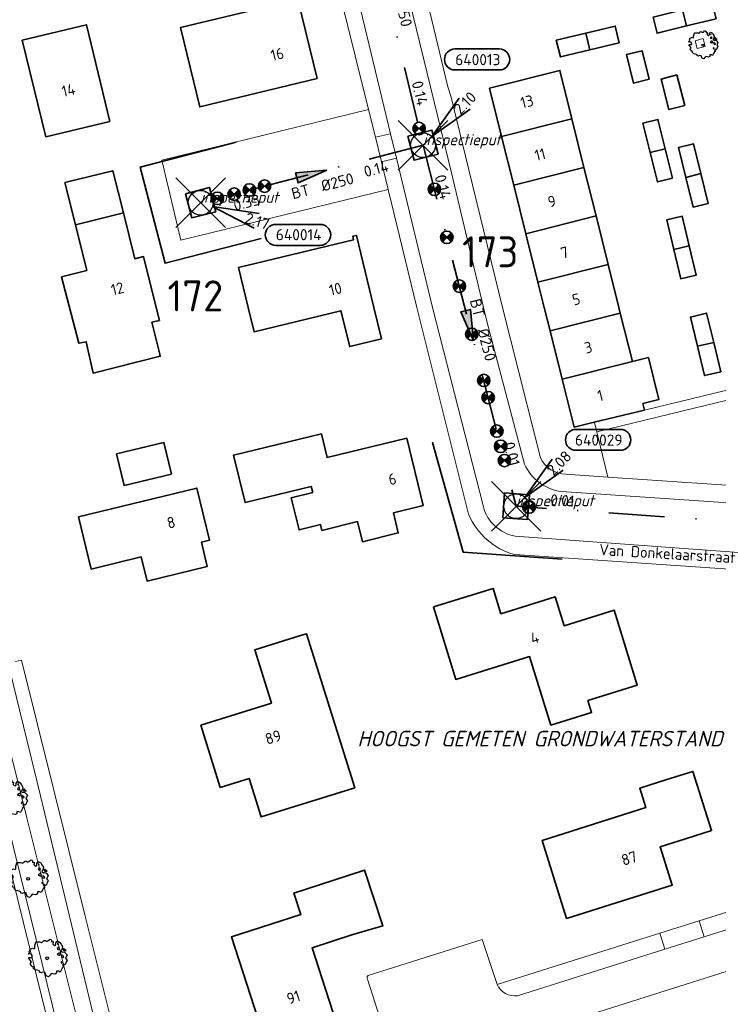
# Model space of a CAD drawing. Header units: metres. Extents: x 152391 to 157968, y 462336 to 467280.
# Tile 626 of 656: x 156748 to 156833, y 464416 to 464535. Entities that reach past the tile are written whole.
import ezdxf
from ezdxf.enums import TextEntityAlignment as Align

# ---------------------------------------------------------------- set-up
doc = ezdxf.new("R2010")
doc.units = ezdxf.units.M
doc.header["$LTSCALE"] = 0.75
doc.header["$PDMODE"] = 3
doc.header["$PDSIZE"] = 3
doc.linetypes.add('RI-VWA_BETON', pattern=[19, 9, -5, 0, -5])
doc.layers.get('0').update_dxf_attribs({"lineweight": 25})
doc.layers.get('defpoints').update_dxf_attribs({"lineweight": 25})
for name, color, linetype, lineweight in [('B-GV-GR-BOOM-S', 252, 'Continuous', 25), ('B-WE-GR-BEPLANTING_CULTUUR_BOSPLANTSOEN-GV', 251, 'Continuous', 18), ('B-WE-GR-GROENVOORZIENING-GV', 251, 'Continuous', 18), ('B-WE-GW-TALUD_KRUIN-G', 251, 'Continuous', 18), ('B-WE-OG-BEBOUWING-GV', 6, 'Continuous', 35), ('B-WE-OG-BEBOUWING-T18', 1, 'Continuous', 18), ('B-WE-OG-TERREIN_CULTUURSCHEIDING-GV', 251, 'Continuous', 18), ('B-WE-OG-TOPOGRAFIE-T18', 1, 'Continuous', 18), ('B-WE-VH-VERHARDING_ASFALT-GV', 251, 'Continuous', 18), ('B-WE-VH-VERHARDING_BETONSTRAATSTEEN-GV', 251, 'Continuous', 18), ('B-WE-VH-VERHARDING_TEGEL-GV', 251, 'Continuous', 18), ('N-OI-RI-T50', 130, 'Continuous', 50), ('N-OI-RI-VWA_PUTNUMMER-S @ 0.75', 36, 'Continuous', 35), ('N-OI-RI-VWA_RIOOLPUT_INSPECTIEPUT-S', 36, 'Continuous', 35), ('N-OI-RI-VWA_STROOMRICHTING-S @ 0.75', 36, 'Continuous', 35), ('N-OI-RI-VWA_TRANSPORTLEIDING_BETON_250-G', 36, 'RI-VWA_BETON', 35), ('N-OI-WH-T25', 2, 'Continuous', 25), ('N-RO-KG-GRENS_WERK-G', 7, 'XX-WERKGRENS', 35)]:
    doc.layers.add(name, color=color, linetype=linetype, lineweight=lineweight)
doc.layers.add('inspectieput', color=7, linetype='Continuous', plot=False)
doc.layers.add('N-OI-RI-VRIJVERVAL_HULPSTUK-S', color=210, linetype='Continuous', lineweight=35, plot=False)
doc.styles.add('NLCS-ISO', font='isocpeur.ttf')
doc.styles.add('NLCS-ISO-M500-T18_CURSIEF', font='NLCS-ISO.ttf', dxfattribs={"oblique": 15, "height": 0.9})
doc.styles.add('NLCS-ISO-M750-T18', font='NLCS-ISO.ttf', dxfattribs={"height": 1.35})
doc.styles.add('NLCS-ISO-M750-T18_CURSIEF', font='NLCS-ISO.ttf', dxfattribs={"oblique": 15, "height": 1.35})
doc.styles.add('NLCS-ISO-M750-T50', font='NLCS-ISO.ttf', dxfattribs={"height": 3.75})
doc.linetypes.add('XX-WERKGRENS', pattern='A,0,[137,NLCS.SHX,S=0.1,R=0,X=-1.1,Y=-1.35],-6', length=6)

# ---------------------------------------------------------------- blocks, each defined once
blk = doc.blocks.new('*U33')
at = {"ltscale": 0.1}
blk.add_hatch(color=256, dxfattribs=at).paths.add_polyline_path([(2.5, 0), (-2.5, -0.83), (-2.5, 0.83)])
at = {"ltscale": 0.1, "flags": 128}
blk.add_lwpolyline([(2.5, 0), (-2.5, -0.83), (-2.5, 0.83)], close=True, dxfattribs=at)
at = {"ltscale": 0.1, "style": 'NLCS-ISO'}
for tag, p in [('BOBL', (-31.37, 0)), ('MAT', (-1, 0.5))]:
    blk.add_attdef(tag, text='', height=1.8, dxfattribs=at).set_placement(p, align=Align.BOTTOM_RIGHT)
for tag, p in [('DIA', (1, 0.5)), ('BOBR', (30.42, -0.01))]:
    blk.add_attdef(tag, text='', height=1.8, dxfattribs=at).set_placement(p, align=Align.BOTTOM_LEFT)
at = {"layer": 'defpoints', "ltscale": 0.1, "style": 'NLCS-ISO', "flags": 1}
blk.add_attdef('JVA', text='', height=1.8, dxfattribs=at).set_placement((0, -1), align=Align.TOP_CENTER)
blk = doc.blocks.new('*U38')
at = {"ltscale": 0.1}
blk.add_hatch(color=256, dxfattribs=at).paths.add_polyline_path([(2.5, 0), (-2.5, -0.83), (-2.5, 0.83)])
at = {"ltscale": 0.1, "flags": 128}
blk.add_lwpolyline([(2.5, 0), (-2.5, -0.83), (-2.5, 0.83)], close=True, dxfattribs=at)
at = {"ltscale": 0.1, "style": 'NLCS-ISO'}
for tag, p in [('BOBL', (-20.72, 0)), ('MAT', (-1, 0.5))]:
    blk.add_attdef(tag, text='', height=1.8, dxfattribs=at).set_placement(p, align=Align.BOTTOM_RIGHT)
for tag, p in [('DIA', (1, 0.5)), ('BOBR', (19.78, -0.01))]:
    blk.add_attdef(tag, text='', height=1.8, dxfattribs=at).set_placement(p, align=Align.BOTTOM_LEFT)
at = {"layer": 'defpoints', "ltscale": 0.1, "style": 'NLCS-ISO', "flags": 1}
blk.add_attdef('JVA', text='', height=1.8, dxfattribs=at).set_placement((0, -1), align=Align.TOP_CENTER)
blk = doc.blocks.new('*U39')
at = {"ltscale": 0.1}
blk.add_hatch(color=256, dxfattribs=at).paths.add_polyline_path([(2.5, 0), (-2.5, -0.83), (-2.5, 0.83)])
at = {"ltscale": 0.1, "flags": 128}
blk.add_lwpolyline([(2.5, 0), (-2.5, -0.83), (-2.5, 0.83)], close=True, dxfattribs=at)
at = {"ltscale": 0.1, "style": 'NLCS-ISO'}
for tag, p in [('BOBL', (-9.19, -3.24)), ('MAT', (-1, -3.74))]:
    blk.add_attdef(tag, text='', height=1.8, dxfattribs=at).set_placement(p, align=Align.BOTTOM_RIGHT)
for tag, p in [('DIA', (1, -3.74)), ('BOBR', (8.25, -3.24))]:
    blk.add_attdef(tag, text='', height=1.8, dxfattribs=at).set_placement(p, align=Align.BOTTOM_LEFT)
at = {"layer": 'defpoints', "ltscale": 0.1, "style": 'NLCS-ISO', "flags": 1}
blk.add_attdef('JVA', text='', height=1.8, dxfattribs=at).set_placement((0, -1), align=Align.TOP_CENTER)
blk = doc.blocks.new('B-SRI-PUT_VWA-SO')
at = {"flags": 128}
blk.add_lwpolyline([(-2, 2), (2, 2), (2, -2), (-2, -2)], close=True, dxfattribs=at)
at = {"lineweight": -3, "flags": 128}
blk.add_lwpolyline([(2, -2), (2, 2), (-2, 2), (-2, -2)], close=True, dxfattribs=at)
at = {"lineweight": -3}
blk.add_circle((0, 0), 2, dxfattribs=at)
blk = doc.blocks.new('*U178')
for q in [(5.83, 7.6), (7.6, 5.83)]:
    blk.add_line((1.41, 1.41), q)
blk.add_lwpolyline([(16.81, 12.39), (9.65, 12.39, 1), (9.65, 9.01), (16.81, 9.01, 1)], format="xyb", close=True)
at = {"ltscale": 0.1, "style": 'NLCS-ISO'}
blk.add_attdef('PUTHGT', text='', height=1.8, rotation=45, dxfattribs=at).set_placement((5.39, 5.43), align=Align.MIDDLE_LEFT)
blk.add_attdef('PUTNR', text='', height=1.8, dxfattribs=at).set_placement((13.33, 10.67), align=Align.MIDDLE_CENTER)
blk = doc.blocks.new('*U282')
for q in [(8.66, -4.09), (9.43, -1.71)]:
    blk.add_line((1.9, -0.61), q)
blk.add_lwpolyline([(19.29, -6.87), (12.13, -6.87, -1), (12.13, -3.48), (19.29, -3.48, -1)], format="xyb", close=True)
at = {"ltscale": 0.1, "style": 'NLCS-ISO'}
blk.add_attdef('PUTHGT', text='', height=1.8, rotation=342.1981, dxfattribs=at).set_placement((7.27, -2.36), align=Align.MIDDLE_LEFT)
blk.add_attdef('PUTNR', text='', height=1.8, dxfattribs=at).set_placement((15.81, -3.34), align=Align.MIDDLE_CENTER)
blk = doc.blocks.new('*U394')
for q in [(5.83, 7.6), (7.6, 5.83)]:
    blk.add_line((1.41, 1.41), q)
blk.add_lwpolyline([(12.31, 15.52), (5.15, 15.52, 1), (5.15, 12.14), (12.31, 12.14, 1)], format="xyb", close=True)
at = {"ltscale": 0.1, "style": 'NLCS-ISO'}
blk.add_attdef('PUTNR', text='', height=1.8, dxfattribs=at).set_placement((8.84, 13.8), align=Align.MIDDLE_CENTER)
blk.add_attdef('PUTHGT', text='', height=1.8, rotation=45, dxfattribs=at).set_placement((5.39, 5.43), align=Align.MIDDLE_LEFT)
blk = doc.blocks.new('*U41')
at = {"ltscale": 0.1}
blk.add_hatch(color=256, dxfattribs=at).paths.add_polyline_path([(2.5, 0), (-2.5, -0.83), (-2.5, 0.83)])
at = {"ltscale": 0.1, "flags": 128}
blk.add_lwpolyline([(2.5, 0), (-2.5, -0.83), (-2.5, 0.83)], close=True, dxfattribs=at)
at = {"ltscale": 0.1, "style": 'NLCS-ISO'}
for tag, p in [('BOBL', (-16.23, 0)), ('MAT', (-1, 0.5))]:
    blk.add_attdef(tag, text='', height=1.8, dxfattribs=at).set_placement(p, align=Align.BOTTOM_RIGHT)
for tag, p in [('DIA', (1, 0.5)), ('BOBR', (15.29, 0))]:
    blk.add_attdef(tag, text='', height=1.8, dxfattribs=at).set_placement(p, align=Align.BOTTOM_LEFT)
at = {"layer": 'defpoints', "ltscale": 0.1, "style": 'NLCS-ISO', "flags": 1}
blk.add_attdef('JVA', text='', height=1.8, dxfattribs=at).set_placement((0, -1), align=Align.TOP_CENTER)
blk = doc.blocks.new('wg')
at = {"layer": 'N-RO-KG-GRENS_WERK-G', "ltscale": 0.5, "flags": 128}
blk.add_lwpolyline([(6, 6), (-6, 6), (-6, -6), (6, -6)], dxfattribs=at)
blk = doc.blocks.new('SRI-HULP')
h = blk.add_hatch(color=256)
h.dxf.hatch_style = 1
h.paths.add_polyline_path([(-0.71, 0.71, 0.198912), (-1, 0, 0.198912), (-0.71, -0.71), (0, 0)])
h = blk.add_hatch(color=256)
h.dxf.hatch_style = 1
h.paths.add_polyline_path([(1, 0, 0.198912), (0.71, 0.71), (0, 0), (0.71, -0.71, 0.198912)])
for p, q in [((-0.71, 0.71), (0.71, -0.71)), ((-0.71, -0.71), (0.71, 0.71))]:
    blk.add_line(p, q)
blk.add_circle((0, 0), 1)
blk = doc.blocks.new('ACMAP_ANN_TEMPLATE_type knoop')
at = {"layer": 'defpoints', "style": 'NLCS-ISO-M750-T18_CURSIEF', "oblique": 15}
blk.add_attdef('type_knoop', (0, 0), '', height=1.35, dxfattribs=at)
blk = doc.blocks.new('SGR-BOOM_21_30')
at = {"linetype": 'Continuous'}
for p, q in [((-1.11, 1.19), (-1.05, 1.33)), ((-1.05, 1.33), (-1.02, 1.5)), ((-1.02, 1.5), (-0.67, 1.5)), ((-0.67, 1.5), (-0.52, 1.43)), ((-0.52, 1.43), (-0.47, 1.45)), ((-0.47, 1.45), (-0.37, 1.55)), ((-0.37, 1.55), (-0.23, 1.65)), ((-0.23, 1.65), (-0.13, 1.58)), ((-0.13, 1.58), (-0.06, 1.52)), ((-0.06, 1.52), (0.07, 1.58)), ((0.07, 1.58), (0.2, 1.71)), ((0.2, 1.71), (0.26, 1.73)), ((0.26, 1.73), (0.33, 1.7)), ((0.33, 1.7), (0.39, 1.65)), ((0.4, 1.53), (0.38, 1.5)), ((0.38, 1.5), (0.53, 1.52)), ((0.39, 1.65), (0.4, 1.53)), ((0.54, 1.48), (0.51, 1.29)), ((0.51, 1.29), (0.57, 1.24)), ((0.53, 1.52), (0.54, 1.48)), ((0.57, 1.24), (0.69, 1.15)), ((0.69, 1.15), (0.75, 1.2)), ((0.75, 1.2), (0.8, 1.29)), ((0.79, 1.4), (0.89, 1.56)), ((0.8, 1.29), (0.79, 1.4)), ((0.89, 1.56), (1.02, 1.53)), ((0.97, 1.37), (0.93, 1.33)), ((0.93, 1.33), (0.95, 1.25)), ((0.95, 1.25), (0.96, 1.24)), ((0.96, 1.27), (0.97, 1.37)), ((1.02, 1.53), (1.16, 1.45)), ((1.16, 1.45), (1.25, 1.27)), ((1.25, 1.27), (1.38, 1.06)), ((-1.7, 0.37), (-1.66, 0.48)), ((-1.49, 0.41), (-1.7, 0.37)), ((-1.68, -0.03), (-1.67, 0.09)), ((-1.67, 0.09), (-1.39, 0.07)), ((-1.66, 0.48), (-1.6, 0.53)), ((-1.63, 0.58), (-1.53, 0.87)), ((-1.6, 0.53), (-1.63, 0.58)), ((-1.53, 0.87), (-1.46, 0.86)), ((-1.42, 0.33), (-1.49, 0.41)), ((-1.46, 0.86), (-1.34, 0.91)), ((-1.33, 0.18), (-1.42, 0.33)), ((-1.39, 0.07), (-1.33, 0.18)), ((-1.34, 0.91), (-1.18, 0.86)), ((-1.18, 0.86), (-1.12, 0.92)), ((-1.13, 1.09), (-1.11, 1.19)), ((-1.12, 0.92), (-1.13, 1.09)), ((0.94, 0.91), (0.89, 0.87)), ((0.89, 0.87), (0.93, 0.83)), ((0.93, 0.41), (0.89, 0.33)), ((0.89, 0.33), (1.03, 0.32)), ((0.93, 0.83), (0.98, 0.84)), ((1.05, 0.46), (0.93, 0.41)), ((0.97, 0.97), (0.94, 0.91)), ((1.03, 0.97), (0.97, 0.97)), ((0.98, 0.84), (1.03, 0.78)), ((1.08, 0.94), (1.03, 0.97)), ((1.03, 0.78), (1.08, 0.84)), ((1.03, 0.32), (1.11, 0.25)), ((1.11, 0.46), (1.05, 0.46)), ((1.12, 0.87), (1.08, 0.94)), ((1.08, 0.84), (1.12, 0.87)), ((1.22, 0.4), (1.11, 0.46)), ((1.11, 0.25), (1.2, 0.37)), ((1.2, 0.37), (1.24, 0.41)), ((1.32, 0.79), (1.23, 0.69)), ((1.23, 0.69), (1.27, 0.63)), ((1.27, 0.63), (1.38, 0.56)), ((1.34, 0.18), (1.31, 0.1)), ((1.43, 0.05), (1.31, 0.1)), ((1.38, 1.06), (1.32, 0.79)), ((1.36, 0.3), (1.34, 0.23)), ((1.34, 0.23), (1.34, 0.18)), ((1.43, 0.23), (1.36, 0.3)), ((1.38, 0.56), (1.44, 0.6)), ((1.47, 0.2), (1.43, 0.23)), ((1.43, 0.05), (1.51, 0.14)), ((1.47, 0.86), (1.44, 0.81)), ((1.44, 0.81), (1.46, 0.74)), ((1.44, 0.6), (1.57, 0.56)), ((1.46, 0.74), (1.53, 0.69)), ((1.54, 0.86), (1.47, 0.86)), ((1.51, 0.14), (1.47, 0.2)), ((1.53, 0.73), (1.64, 0.68)), ((1.53, 0.69), (1.54, 0.73)), ((1.62, 0.76), (1.54, 0.86)), ((1.57, 0.56), (1.64, 0.51)), ((1.73, 0.71), (1.62, 0.76)), ((1.64, 0.68), (1.73, 0.71)), ((1.64, 0.51), (1.81, 0.32)), ((1.72, 0.1), (1.67, 0.04)), ((1.67, 0.04), (1.76, -0.09)), ((1.81, 0.32), (1.72, 0.1)), ((-1.54, -0.18), (-1.68, -0.03)), ((-1.55, -0.51), (-1.49, -0.42)), ((-1.35, -0.75), (-1.55, -0.51)), ((-1.44, -0.32), (-1.54, -0.18)), ((-1.49, -0.42), (-1.44, -0.32)), ((-1.25, -0.78), (-1.35, -0.75)), ((-1.27, -0.9), (-1.25, -0.78)), ((-1.11, -1.05), (-1.27, -0.9)), ((-0.91, -1.08), (-1.11, -1.05)), ((-0.67, -1.18), (-0.91, -1.08)), ((-0.68, -1.29), (-0.67, -1.18)), ((0.84, -1.16), (0.83, -1.36)), ((1.03, -1.18), (0.84, -1.16)), ((1.18, -1.24), (1.03, -1.18)), ((1.29, -1.01), (1.18, -1.24)), ((1.29, -0.29), (1.24, -0.36)), ((1.24, -0.36), (1.25, -0.42)), ((1.26, -0.42), (1.33, -0.41)), ((1.33, -0.34), (1.29, -0.29)), ((1.36, -0.88), (1.29, -1.01)), ((1.33, -0.41), (1.33, -0.34)), ((1.37, -0.83), (1.36, -0.88)), ((1.48, -0.8), (1.37, -0.83)), ((1.46, -0.47), (1.39, -0.59)), ((1.39, -0.59), (1.43, -0.64)), ((1.43, -0.64), (1.5, -0.7)), ((1.58, -0.59), (1.46, -0.47)), ((1.5, -0.7), (1.48, -0.8)), ((1.66, -0.52), (1.58, -0.59)), ((1.68, -0.42), (1.66, -0.52)), ((1.72, -0.31), (1.68, -0.42)), ((1.84, -0.18), (1.72, -0.31)), ((1.76, -0.09), (1.84, -0.18)), ((-0.55, -1.33), (-0.68, -1.29)), ((-0.4, -1.26), (-0.55, -1.33)), ((-0.19, -1.28), (-0.4, -1.26)), ((-0.16, -1.43), (-0.19, -1.28)), ((-0.13, -1.49), (-0.16, -1.43)), ((-0.1, -1.61), (-0.13, -1.49)), ((0.11, -1.67), (-0.1, -1.61)), ((0.25, -1.52), (0.11, -1.67)), ((0.36, -1.38), (0.25, -1.52)), ((0.68, -1.44), (0.36, -1.38)), ((0.83, -1.36), (0.68, -1.44))]:
    blk.add_line(p, q, dxfattribs=at)
blk.add_circle((0, 0), 0.126, dxfattribs=at)
blk = doc.blocks.new('SGR-BOOM_31_50')
at = {"linetype": 'Continuous'}
for p, q in [((-1.94, 1.14), (-1.79, 1.21)), ((-1.79, 1.21), (-1.57, 1.14)), ((-1.57, 1.14), (-1.49, 1.23)), ((-1.51, 1.45), (-1.48, 1.58)), ((-1.49, 1.23), (-1.51, 1.45)), ((-1.48, 1.58), (-1.4, 1.78)), ((-1.4, 1.78), (-1.36, 2)), ((-1.36, 2), (-0.89, 2)), ((-0.89, 2), (-0.69, 1.91)), ((-0.69, 1.91), (-0.63, 1.93)), ((-0.63, 1.93), (-0.49, 2.06)), ((-0.49, 2.06), (-0.3, 2.2)), ((-0.3, 2.2), (-0.18, 2.11)), ((-0.18, 2.11), (-0.08, 2.02)), ((-0.08, 2.02), (0.09, 2.11)), ((0.09, 2.11), (0.27, 2.28)), ((0.27, 2.28), (0.35, 2.31)), ((0.35, 2.31), (0.44, 2.26)), ((0.44, 2.26), (0.52, 2.2)), ((0.54, 2.04), (0.51, 2)), ((0.51, 2), (0.71, 2.02)), ((0.52, 2.2), (0.54, 2.04)), ((0.72, 1.98), (0.68, 1.71)), ((0.68, 1.71), (0.75, 1.65)), ((0.71, 2.02), (0.72, 1.98)), ((0.75, 1.65), (0.92, 1.54)), ((0.92, 1.54), (1, 1.6)), ((1, 1.6), (1.06, 1.71)), ((1.05, 1.87), (1.19, 2.09)), ((1.06, 1.71), (1.05, 1.87)), ((1.19, 2.09), (1.36, 2.04)), ((1.25, 1.21), (1.19, 1.17)), ((1.3, 1.82), (1.23, 1.78)), ((1.23, 1.78), (1.27, 1.67)), ((1.3, 1.3), (1.25, 1.21)), ((1.27, 1.67), (1.28, 1.65)), ((1.28, 1.69), (1.3, 1.82)), ((1.37, 1.3), (1.3, 1.3)), ((1.36, 2.04), (1.54, 1.93)), ((1.44, 1.25), (1.37, 1.3)), ((1.5, 1.17), (1.44, 1.25)), ((1.54, 1.93), (1.67, 1.69)), ((1.67, 1.69), (1.84, 1.41)), ((1.84, 1.41), (1.76, 1.06)), ((-2.27, 0.49), (-2.21, 0.64)), ((-1.99, 0.55), (-2.27, 0.49)), ((-2.24, -0.04), (-2.22, 0.11)), ((-2.22, 0.11), (-1.85, 0.09)), ((-2.21, 0.64), (-2.13, 0.71)), ((-2.18, 0.77), (-2.04, 1.17)), ((-2.13, 0.71), (-2.18, 0.77)), ((-2.04, 1.17), (-1.94, 1.14)), ((-1.9, 0.44), (-1.99, 0.55)), ((-1.77, 0.25), (-1.9, 0.44)), ((-1.85, 0.09), (-1.77, 0.25)), ((1.19, 1.17), (1.23, 1.1)), ((1.23, 0.55), (1.19, 0.44)), ((1.19, 0.44), (1.37, 0.42)), ((1.23, 1.1), (1.31, 1.12)), ((1.4, 0.62), (1.23, 0.55)), ((1.31, 1.12), (1.37, 1.03)), ((1.37, 1.03), (1.44, 1.12)), ((1.37, 0.42), (1.48, 0.33)), ((1.48, 0.62), (1.4, 0.62)), ((1.44, 1.12), (1.5, 1.17)), ((1.62, 0.53), (1.48, 0.62)), ((1.48, 0.33), (1.61, 0.49)), ((1.61, 0.49), (1.65, 0.55)), ((1.76, 1.06), (1.64, 0.93)), ((1.64, 0.93), (1.7, 0.84)), ((1.7, 0.84), (1.84, 0.75)), ((1.79, 0.25), (1.75, 0.14)), ((1.91, 0.07), (1.75, 0.14)), ((1.81, 0.4), (1.79, 0.31)), ((1.79, 0.31), (1.79, 0.25)), ((1.9, 0.31), (1.81, 0.4)), ((1.84, 0.75), (1.92, 0.79)), ((1.96, 0.27), (1.9, 0.31)), ((1.91, 0.07), (2.01, 0.18)), ((1.96, 1.14), (1.92, 1.08)), ((1.92, 1.08), (1.95, 0.99)), ((1.92, 0.79), (2.09, 0.75)), ((1.95, 0.99), (2.04, 0.93)), ((2.06, 1.14), (1.96, 1.14)), ((2.01, 0.18), (1.96, 0.27)), ((2.04, 0.97), (2.18, 0.9)), ((2.04, 0.93), (2.06, 0.97)), ((2.16, 1.01), (2.06, 1.14)), ((2.09, 0.75), (2.18, 0.68)), ((2.3, 0.95), (2.16, 1.01)), ((2.18, 0.9), (2.3, 0.95)), ((2.18, 0.68), (2.41, 0.42)), ((2.29, 0.14), (2.23, 0.05)), ((2.23, 0.05), (2.35, -0.13)), ((2.41, 0.42), (2.29, 0.14)), ((-2.05, -0.24), (-2.24, -0.04)), ((-2.07, -0.67), (-1.99, -0.56)), ((-1.8, -1), (-2.07, -0.67)), ((-1.91, -0.43), (-2.05, -0.24)), ((-1.99, -0.56), (-1.91, -0.43)), ((-1.67, -1.05), (-1.8, -1)), ((-1.7, -1.2), (-1.67, -1.05)), ((1.72, -0.39), (1.65, -0.48)), ((1.65, -0.48), (1.67, -0.56)), ((1.68, -0.56), (1.78, -0.54)), ((1.78, -0.45), (1.72, -0.39)), ((1.81, -1.18), (1.72, -1.35)), ((1.78, -0.54), (1.78, -0.45)), ((1.82, -1.11), (1.81, -1.18)), ((1.98, -1.07), (1.82, -1.11)), ((1.95, -0.63), (1.85, -0.78)), ((1.85, -0.78), (1.9, -0.85)), ((1.9, -0.85), (1.99, -0.94)), ((2.1, -0.78), (1.95, -0.63)), ((1.99, -0.94), (1.98, -1.07)), ((2.21, -0.7), (2.1, -0.78)), ((2.24, -0.56), (2.21, -0.7)), ((2.29, -0.41), (2.24, -0.56)), ((2.46, -0.24), (2.29, -0.41)), ((2.35, -0.13), (2.46, -0.24)), ((-1.48, -1.4), (-1.7, -1.2)), ((-1.22, -1.44), (-1.48, -1.4)), ((-0.89, -1.57), (-1.22, -1.44)), ((-0.91, -1.72), (-0.89, -1.57)), ((-0.73, -1.77), (-0.91, -1.72)), ((-0.53, -1.68), (-0.73, -1.77)), ((-0.25, -1.7), (-0.53, -1.68)), ((-0.21, -1.9), (-0.25, -1.7)), ((-0.18, -1.99), (-0.21, -1.9)), ((-0.13, -2.14), (-0.18, -1.99)), ((0.15, -2.23), (-0.13, -2.14)), ((0.34, -2.03), (0.15, -2.23)), ((0.47, -1.83), (0.34, -2.03)), ((0.91, -1.92), (0.47, -1.83)), ((1.11, -1.81), (0.91, -1.92)), ((1.13, -1.55), (1.11, -1.81)), ((1.37, -1.57), (1.13, -1.55)), ((1.58, -1.66), (1.37, -1.57)), ((1.72, -1.35), (1.58, -1.66))]:
    blk.add_line(p, q, dxfattribs=at)
blk.add_circle((0, 0), 0.169, dxfattribs=at)

msp = doc.modelspace()

# ---------------------------------------------------------------- linework, layer by layer
at = {"layer": 'B-WE-GR-BEPLANTING_CULTUUR_BOSPLANTSOEN-GV'}
for points in [[(156734.88, 464494.83), (156749.05, 464438.29), (156755.88, 464410.88), (156789.32, 464275.3), (156795.83, 464248.93), (156801.91, 464250.51), (156799.47, 464260.48), (156799.44, 464260.6), (156797.8, 464267.28), (156797.77, 464267.4), (156797.74, 464267.53), (156795.47, 464276.78), (156789.19, 464302.42), (156785.76, 464316.43), (156783.55, 464315.73), (156787.09, 464301.46), (156793.33, 464276.26), (156799.07, 464253.11), (156797.27, 464252.16), (156791.41, 464275.8), (156757.91, 464411), (156750.67, 464440.95), (156737.37, 464495.29)], [(156737.37, 464495.29), (156750.67, 464440.95), (156757.91, 464411), (156791.41, 464275.8), (156797.27, 464252.16), (156799.07, 464253.11), (156793.33, 464276.26), (156787.09, 464301.46), (156783.55, 464315.73), (156776.78, 464343.06), (156763.31, 464397.42), (156759.57, 464412.53), (156756.11, 464426.41), (156748.39, 464457.36), (156747.66, 464457.19)]]:
    msp.add_lwpolyline(points, dxfattribs=at)
at = {"layer": 'B-WE-GR-GROENVOORZIENING-GV'}
msp.add_lwpolyline([(156829.91, 464532.28), (156830.16, 464531.32), (156831.13, 464531.57), (156830.88, 464532.53)], close=True, dxfattribs=at)
at = {"layer": 'B-WE-GW-TALUD_KRUIN-G'}
for points in [[(156729.6, 464532.46), (156728.61, 464536.36), (156723.76, 464557.24), (156719.58, 464574.86), (156717.65, 464574.43), (156727.52, 464535.67), (156733.87, 464509.88), (156736.21, 464500.12), (156736.24, 464500), (156736.27, 464499.88), (156737.37, 464495.29), (156750.67, 464440.95), (156757.91, 464411), (156791.41, 464275.8), (156797.27, 464252.16), (156799.07, 464253.11), (156793.33, 464276.26), (156787.09, 464301.46), (156783.55, 464315.73)], [(156783.55, 464315.73), (156787.09, 464301.46), (156793.33, 464276.26), (156799.07, 464253.11), (156797.27, 464252.16), (156791.41, 464275.8), (156757.91, 464411), (156750.67, 464440.95), (156737.37, 464495.29), (156736.27, 464499.88), (156736.24, 464500), (156736.21, 464500.12), (156733.87, 464509.88), (156727.52, 464535.67), (156717.65, 464574.43), (156719.58, 464574.86), (156723.76, 464557.24), (156728.61, 464536.36), (156729.6, 464532.46)]]:
    msp.add_lwpolyline(points, dxfattribs=at)
at = {"layer": 'B-WE-OG-BEBOUWING-GV'}
for points in [[(156784.17, 464527.71), (156781.84, 464537.32), (156767.64, 464533.89), (156769.97, 464524.27)], [(156828.4, 464536), (156828.88, 464534.06), (156832.44, 464534.94), (156831.96, 464536.88)], [(156828.88, 464534.06), (156828.4, 464536), (156824.83, 464535.12), (156825.31, 464533.18)], [(156751.32, 464520.64), (156759.07, 464522.51), (156756.25, 464534.21), (156748.49, 464532.34)], [(156817.16, 464531.18), (156820.72, 464532.04), (156820.24, 464534.05), (156816.68, 464533.19)], [(156817.16, 464531.18), (156816.68, 464533.19), (156813.11, 464532.34), (156813.6, 464530.33)], [(156824.33, 464527.62), (156823.5, 464531.07), (156821.6, 464530.61), (156822.44, 464527.16)], [(156815, 464522.82), (156813.54, 464528.69), (156805.03, 464526.55), (156806.49, 464520.68)], [(156827.7, 464528.14), (156825.78, 464527.64), (156826.73, 464523.95), (156828.66, 464524.44)], [(156807.95, 464514.81), (156816.46, 464516.95), (156815, 464522.82), (156806.49, 464520.68)], [(156824.47, 464518.77), (156826.29, 464519.22), (156825.4, 464522.77), (156823.59, 464522.32)], [(156828.77, 464515.75), (156830.61, 464516.21), (156829.72, 464519.8), (156827.88, 464519.35)], [(156824.47, 464518.77), (156825.36, 464515.21), (156827.17, 464515.66), (156826.29, 464519.22)], [(156760.72, 464511.45), (156759.44, 464516.56), (156753.64, 464515.12), (156754.91, 464510.02)], [(156816.46, 464516.95), (156807.95, 464514.81), (156809.42, 464508.94), (156817.93, 464511.08)], [(156830.61, 464516.21), (156828.77, 464515.75), (156829.66, 464512.16), (156831.49, 464512.61)], [(156754.91, 464510.02), (156756.29, 464504.5), (156753.73, 464503.86), (156753.25, 464503.74), (156755.33, 464495.68), (156756.23, 464495.87), (156757.06, 464492.08), (156765.19, 464494.11), (156765.09, 464494.52), (156764.17, 464498.22), (156765.08, 464498.45), (156764.7, 464500), (156763.16, 464506.18), (156762.1, 464505.91), (156760.72, 464511.45)], [(156817.93, 464511.08), (156809.42, 464508.94), (156810.88, 464503.07), (156819.39, 464505.21)], [(156829.19, 464507.48), (156828.35, 464511.05), (156826.48, 464510.61), (156827.32, 464507.04)], [(156791.95, 464496.21), (156791.04, 464500), (156788.93, 464508.74), (156788.47, 464508.63), (156788.57, 464508.2), (156774.66, 464504.84), (156775.83, 464500), (156776.54, 464497.06), (156787.05, 464499.62), (156788.11, 464495.28)], [(156827.32, 464507.04), (156828.16, 464503.48), (156830.03, 464503.92), (156829.19, 464507.48)], [(156812.35, 464497.2), (156820.85, 464499.34), (156820.69, 464500), (156819.39, 464505.21), (156810.88, 464503.07), (156811.65, 464500)], [(156812.35, 464497.2), (156813.81, 464491.34), (156822.32, 464493.47), (156820.85, 464499.34)], [(156830.2, 464495.32), (156832.16, 464495.79), (156831.3, 464499.33), (156829.34, 464498.86)], [(156832.16, 464495.79), (156830.2, 464495.32), (156831.06, 464491.77), (156833.02, 464492.25)], [(156817.68, 464486.14), (156823.78, 464487.6), (156823.59, 464488.39), (156825.53, 464488.88), (156824.26, 464493.96), (156822.32, 464493.47), (156813.81, 464491.34), (156815.26, 464485.55)], [(156766.55, 464479.87), (156765.62, 464483.7), (156759.87, 464482.31), (156760.8, 464478.48)], [(156783.64, 464477.64), (156781.03, 464477.01), (156781.98, 464473.11), (156784.59, 464473.75), (156784.75, 464473.06), (156789.05, 464474.11), (156789.64, 464471.68), (156793.99, 464472.74), (156793.4, 464475.17), (156796.99, 464476.05), (156795.01, 464484.2), (156785.38, 464481.87), (156784.68, 464484.73), (156774.05, 464482.16), (156775.44, 464476.42), (156783.46, 464478.37)], [(156756.83, 464468.37), (156762.88, 464469.85), (156763.59, 464466.92), (156770.87, 464468.7), (156770.16, 464471.62), (156771.14, 464471.86), (156769.6, 464478.17), (156755.29, 464474.68)], [(156798.23, 464463.8), (156800.95, 464455.03), (156809.88, 464457.8), (156812.45, 464449.51), (156817.38, 464451.03), (156816.94, 464452.48), (156822.91, 464454.33), (156820.1, 464463.41), (156814.07, 464461.53), (156812.99, 464465.01), (156806.4, 464462.97), (156805.45, 464466.04)], [(156770.08, 464449.49), (156772.44, 464441.96), (156775.94, 464443.05), (156777.4, 464438.39), (156788.08, 464441.73), (156788.71, 464441.93), (156782.86, 464460.55), (156782.17, 464460.34), (156776.62, 464458.6), (156778.63, 464452.17)], [(156828.75, 464435.76), (156831.9, 464436.75), (156829.65, 464443.9), (156826.5, 464442.91), (156823.2, 464441.87), (156823.94, 464439.52), (156811.38, 464435.56), (156814.36, 464426.12), (156827.14, 464430.15), (156825.68, 464434.79)], [(156788.36, 464424.12), (156792.1, 464425.22), (156789.91, 464431.97), (156786.2, 464430.76), (156781.36, 464429.19), (156782.2, 464426.61), (156773.79, 464423.89), (156778.4, 464409.7), (156786.85, 464412.44), (156783.56, 464422.56)]]:
    msp.add_lwpolyline(points, close=True, dxfattribs=at)
at = {"layer": 'B-WE-OG-TERREIN_CULTUURSCHEIDING-GV'}
for points in [[(156806.02, 464251.57), (156801.91, 464250.51), (156795.83, 464248.93), (156789.32, 464275.3), (156755.88, 464410.88), (156749.05, 464438.29), (156734.88, 464494.83), (156733.62, 464499.88), (156733.59, 464500), (156733.56, 464500.12), (156724.17, 464538.02), (156719.83, 464557.16), (156714.78, 464578.96), (156714.77, 464579.09), (156712.6, 464578.59)], [(156713.04, 464574.53), (156720.94, 464542.4), (156728.12, 464513.49), (156731.24, 464500.36), (156731.27, 464500.23), (156731.3, 464500.11), (156732.18, 464496.41), (156763.49, 464369.57), (156786.64, 464274.66), (156793.83, 464245.54)], [(156793.83, 464245.54), (156786.64, 464274.66), (156763.49, 464369.57), (156732.18, 464496.41), (156731.3, 464500.11), (156731.27, 464500.23), (156731.24, 464500.36), (156728.12, 464513.49), (156720.94, 464542.4), (156713.04, 464574.53)], [(156722.33, 464532.66), (156727.15, 464513.25), (156730.29, 464500), (156731.2, 464496.17), (156746.41, 464434.57), (156762.52, 464369.34), (156770.3, 464337.46), (156785.67, 464274.42), (156790.83, 464253.63), (156792.86, 464245.3)]]:
    msp.add_lwpolyline(points, dxfattribs=at)
at = {"layer": 'B-WE-VH-VERHARDING_ASFALT-GV'}
msp.add_lwpolyline([(156792.86, 464245.3), (156790.83, 464253.63), (156785.67, 464274.42), (156770.3, 464337.46), (156762.52, 464369.34), (156746.41, 464434.57), (156731.2, 464496.17), (156730.29, 464500), (156727.15, 464513.25), (156722.33, 464532.66), (156719.97, 464542.16), (156715.73, 464559.42), (156708.93, 464557.77), (156709.63, 464554.87), (156710.59, 464555.1), (156776.01, 464288.68), (156778.61, 464278.08), (156777.67, 464277.85), (156777.8, 464277.34), (156779.84, 464269.12), (156784.31, 464251.16), (156786.31, 464242.78)], dxfattribs=at)
at = {"layer": 'B-WE-VH-VERHARDING_BETONSTRAATSTEEN-GV'}
for points in [[(156809.27, 464481.07), (156804.85, 464497.7), (156804.31, 464500), (156800.8, 464514.78), (156800.46, 464516.15), (156791.42, 464553.15), (156790.39, 464557.35), (156777.61, 464609.47)], [(156771.95, 464608.11), (156779.84, 464575.24), (156780.33, 464573.2), (156780.56, 464572.28), (156788.35, 464540.49), (156793.05, 464521.03), (156793.77, 464518.07), (156794.58, 464514.72), (156798.14, 464500), (156804.29, 464475.9)], [(156808.14, 464472.36), (156856.73, 464468.81), (156857.08, 464474.83), (156813.74, 464477.76)], [(156848.23, 464429.33), (156831.02, 464423.9)], [(156795.03, 464405.41), (156808.66, 464409.72), (156810.09, 464412.26), (156849.84, 464424.84)], [(156805.94, 464418.15), (156804.14, 464423.59), (156790.48, 464419.25)], [(156831.02, 464423.9), (156826.25, 464422.39), (156808.42, 464416.77)], [(156790.28, 464418.79), (156794.47, 464405.65)]]:
    msp.add_lwpolyline(points, dxfattribs=at)
for points in [[(156790.37, 464523.98), (156765.39, 464517.85), (156767.69, 464508.17), (156792.77, 464514.28), (156791.94, 464517.65), (156791.21, 464520.61)], [(156818.01, 464484.97), (156819.05, 464480.67), (156819.33, 464479.49), (156836.71, 464478.32), (156835.16, 464484.59), (156834.1, 464488.89)]]:
    msp.add_lwpolyline(points, close=True, dxfattribs=at)
for points in [[(156813.74, 464477.76, -0.267036), (156809.27, 464481.07)], [(156804.29, 464475.9, 0.289818), (156808.14, 464472.36)], [(156790.48, 464419.25, 0.625841), (156790.28, 464418.79)], [(156808.42, 464416.77, -0.330754), (156805.94, 464418.15)]]:
    msp.add_lwpolyline(points, format="xyb", dxfattribs=at)
at = {"layer": 'B-WE-VH-VERHARDING_TEGEL-GV'}
for points in [[(156780.56, 464572.28), (156778.58, 464571.96), (156779.4, 464568.58), (156783.9, 464550.13), (156790.37, 464523.98), (156791.21, 464520.61), (156793.05, 464521.03), (156788.35, 464540.49)], [(156791.21, 464520.61), (156791.94, 464517.65), (156793.77, 464518.07), (156793.05, 464521.03)], [(156818.01, 464484.97), (156834.1, 464488.89), (156833.82, 464490.02), (156833.57, 464489.96), (156823.78, 464487.6), (156817.68, 464486.14), (156817.78, 464485.89)], [(156825.63, 464424.35), (156826.25, 464422.39), (156831.02, 464423.9), (156830.4, 464425.85)]]:
    msp.add_lwpolyline(points, close=True, dxfattribs=at)
for points in [[(156811.21, 464481.82), (156810.56, 464484.36), (156806.59, 464500), (156802.54, 464516.66), (156800.39, 464525.46), (156800, 464526.71), (156793.92, 464551.92), (156793.49, 464553.65), (156791.42, 464553.15), (156800.46, 464516.15), (156800.8, 464514.78), (156804.31, 464500), (156804.85, 464497.7), (156809.27, 464481.07)], [(156804.29, 464475.9), (156798.14, 464500), (156794.58, 464514.72), (156793.77, 464518.07), (156791.94, 464517.65)], [(156791.94, 464517.65), (156792.77, 464514.28), (156796.22, 464500), (156802.49, 464475)], [(156860.21, 464476.72), (156837.91, 464478.23), (156836.71, 464478.32), (156819.33, 464479.49), (156814.28, 464479.84)], [(156813.74, 464477.76), (156857.08, 464474.83), (156859.41, 464474.68)], [(156857.98, 464468.72), (156856.73, 464468.81), (156808.14, 464472.36)], [(156808.08, 464470.13), (156857.67, 464466.75)], [(156846.8, 464431.01), (156830.4, 464425.85), (156831.02, 464423.9), (156848.23, 464429.33)], [(156825.63, 464424.35), (156805.94, 464418.15)], [(156808.42, 464416.77), (156826.25, 464422.39), (156825.63, 464424.35)]]:
    msp.add_lwpolyline(points, dxfattribs=at)
for points in [[(156814.28, 464479.84, -0.287474), (156811.21, 464481.82)], [(156809.27, 464481.07, 0.267036), (156813.74, 464477.76)], [(156808.14, 464472.36, -0.289818), (156804.29, 464475.9)], [(156802.49, 464475, 0.229647), (156808.08, 464470.13)], [(156805.94, 464418.15, 0.330754), (156808.42, 464416.77)]]:
    msp.add_lwpolyline(points, format="xyb", dxfattribs=at)
at = {"layer": 'inspectieput'}
for p in [(156796.98, 464519.64), (156770.07, 464512.68), (156808.25, 464475.98)]:
    msp.add_point(p, dxfattribs=at)
at = {"layer": 'N-OI-RI-VWA_TRANSPORTLEIDING_BETON_250-G'}
for p, q in [((156788.05, 464556.94), (156796.98, 464519.64)), ((156796.98, 464519.64), (156770.07, 464512.68)), ((156796.98, 464519.64), (156808.25, 464475.98)), ((156869.16, 464471.66), (156808.25, 464475.98))]:
    msp.add_line(p, q, dxfattribs=at)
at = {"layer": 'N-RO-KG-GRENS_WERK-G', "ltscale": 0.5, "flags": 128}
msp.add_lwpolyline([(156798.14, 464483.68), (156798.14, 464483.68), (156801.84, 464470.42), (156813.81, 464469.57)], dxfattribs=at)

# ---------------------------------------------------------------- block references
at = {"layer": 'B-GV-GR-BOOM-S', "transparency": 33554559}
for name, p in [('SGR-BOOM_21_30', (156830.85, 464531.75)), ('SGR-BOOM_31_50', (156746.7, 464440.6)), ('SGR-BOOM_31_50', (156749.2, 464430.9)), ('SGR-BOOM_31_50', (156751.5, 464421.3))]:
    msp.add_blockref(name, p, dxfattribs=at)
at = {"layer": 'defpoints'}
for p in [(156796.98, 464519.64), (156770.07, 464512.68), (156808.25, 464475.98)]:
    msp.add_blockref('ACMAP_ANN_TEMPLATE_type knoop', p, dxfattribs=at).add_auto_attribs({'type_knoop': 'inspectieput'})
at = {"layer": 'N-OI-RI-VRIJVERVAL_HULPSTUK-S', "xscale": 0.75, "yscale": 0.75, "zscale": 0.75}
for p in [(156796.5, 464521.66), (156775.97, 464514.22), (156777.81, 464514.69), (156798.36, 464514.31), (156772.09, 464513.22), (156774.12, 464513.72), (156799.86, 464508.5), (156801.38, 464502.59), (156802.88, 464496.78), (156804.33, 464491.19), (156804.86, 464489.12), (156805.91, 464485.06), (156806.38, 464483.22), (156806.83, 464481.5), (156809.81, 464475.88)]:
    msp.add_blockref('SRI-HULP', p, dxfattribs=at)
at = {"layer": 'N-OI-RI-VWA_PUTNUMMER-S @ 0.75', "xscale": 0.75, "yscale": 0.75, "zscale": 0.75}
for name, p, values in [('*U394', (156796.98, 464519.64), {'PUTNR': '640013', 'PUTHGT': '2.10'}), ('*U178', (156808.25, 464475.98), {'PUTNR': '640029', 'PUTHGT': '2.08'})]:
    msp.add_blockref(name, p, dxfattribs=at).add_auto_attribs(values)
at = {"layer": 'N-OI-RI-VWA_PUTNUMMER-S @ 0.75'}
ref = msp.add_blockref('*U282', (156770.07, 464512.68), dxfattribs=dict(at, xscale=0.75, yscale=0.75, zscale=0.75))
ref.add_attrib('PUTNR', '640014', dxfattribs={"layer": '0', "ltscale": 0.1, "height": 1.35, "style": 'NLCS-ISO'}).set_placement((156781.93, 464508.82), align=Align.MIDDLE_CENTER)
ref.add_attrib('PUTHGT', '2.17', dxfattribs={"layer": '0', "ltscale": 0.1, "height": 1.35, "rotation": 342.1981, "style": 'NLCS-ISO'}).set_placement((156775.52, 464510.91), align=Align.MIDDLE_LEFT)
at = {"layer": 'N-OI-RI-VWA_RIOOLPUT_INSPECTIEPUT-S', "xscale": 0.75, "yscale": 0.75, "zscale": 0.75}
for p, rotation in [((156796.98, 464519.64), 284.4738661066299), ((156770.07, 464512.68), 14.50119901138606), ((156808.25, 464475.98), 355.9431293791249)]:
    msp.add_blockref('B-SRI-PUT_VWA-SO', p, dxfattribs=dict(at, rotation=rotation))
at = {"layer": 'N-OI-RI-VWA_STROOMRICHTING-S @ 0.75', "xscale": 0.75, "yscale": 0.75, "zscale": 0.75}
for name, p, rotation, values in [('*U41', (156792.52, 464538.29), 283.4637757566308, {'MAT': 'BT', 'DIA': '%%c250', 'BOBL': '0.31', 'BOBR': '0.14'}), ('*U39', (156783.52, 464516.16), 14.50119901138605, {'MAT': 'BT', 'DIA': '%%c250', 'BOBL': '0.33', 'BOBR': '0.14'}), ('*U38', (156802.61, 464497.81), 284.4738661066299, {'MAT': 'BT', 'DIA': '%%c250', 'BOBL': '0.14', 'BOBR': '0.01'}), ('*U33', (156838.7, 464473.82), 355.9431293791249, {'MAT': 'BT', 'DIA': '%%c250', 'BOBL': '0.01', 'BOBR': '-0.35'})]:
    msp.add_blockref(name, p, dxfattribs=dict(at, rotation=rotation)).add_auto_attribs(values)
at = {"layer": 'N-RO-KG-GRENS_WERK-G', "rotation": 14.473866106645}
msp.add_blockref('wg', (156770.07, 464512.68), dxfattribs=at)

# ---------------------------------------------------------------- texts
at = {"layer": 'B-WE-OG-BEBOUWING-T18', "style": 'NLCS-ISO-M750-T18'}
for s, rotation, p in [('16', 13.6, (156779.34, 464530.64)), ('14', 13.6, (156754.07, 464526.3)), ('13', 14, (156809.56, 464524.92)), ('11', 14, (156811.15, 464518.51)), ('9', 14, (156812.57, 464512.85)), ('7', 14, (156814.11, 464506.67)), ('12', 14, (156760, 464502.29)), ('10', 13.6, (156786.38, 464502.24)), ('5', 14, (156815.52, 464501.01)), ('3', 14, (156816.98, 464495.18)), ('1', 14, (156818.43, 464489.37)), ('6', 13.7, (156793.27, 464479.26)), ('8', 13.7, (156766.49, 464474.01)), ('4', 17.2, (156810.5, 464460.05)), ('89', 17.4, (156778.84, 464448.04)), ('87', 17.5, (156821.93, 464433.39)), ('91', 18, (156781.3, 464416.58))]:
    msp.add_text(s, height=1.35, rotation=rotation, dxfattribs=at).set_placement(p, align=Align.MIDDLE)
at = {"layer": 'B-WE-OG-TOPOGRAFIE-T18', "style": 'NLCS-ISO-M750-T18'}
msp.add_text('Van Donkelaarstraat', height=1.35, rotation=356.6, dxfattribs=at).set_placement((156826.56, 464470.25), align=Align.MIDDLE)
at = {"layer": 'N-OI-RI-T50', "style": 'NLCS-ISO-M750-T50'}
for s, p in [('173', (156801.7, 464504.87)), ('172', (156766.06, 464499.54))]:
    msp.add_text(s, height=3.75, dxfattribs=at).set_placement(p)
at = {"layer": 'N-OI-WH-T25', "style": 'NLCS-ISO-M500-T18_CURSIEF', "oblique": 15}
msp.add_text('HOOGST GEMETEN GRONDWATERSTAND ca. +1.35', height=1.875, dxfattribs=at).set_placement((156816.3, 464446.37), align=Align.BOTTOM_CENTER)

doc.saveas('drawing.dxf')
